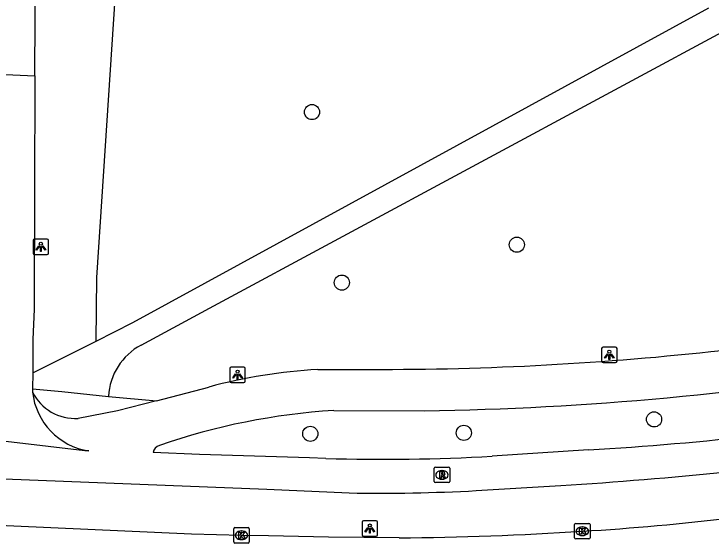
# Model space of a CAD drawing. Extents: x 161771 to 163125, y 382479 to 383177.
# Drawn here: x 162516.25 to 162561.23, y 382517.61 to 382551.77 of the extents above; entities that cross this region are included whole.
import ezdxf

# ---------------------------------------------------------------- set-up
doc = ezdxf.new("R2010")
doc.units = 0
for name, color, linetype in [('IMGEO_Boom', 7, 'Continuous'), ('IMGEO_Fietspad_gesloten', 7, 'Continuous'), ('IMGEO_Groenvoorziening', 7, 'Continuous'), ('IMGEO_Kolk', 7, 'Continuous'), ('IMGEO_Lichtpunt', 7, 'Continuous'), ('IMGEO_Rijbaan_lokaal_gesloten', 7, 'Continuous'), ('IMGEO_Rioolput', 7, 'Continuous'), ('IMGEO_Voetpad_halfverhard', 7, 'Continuous'), ('IMGEO_Voetpad_open', 7, 'Continuous')]:
    doc.layers.add(name, color=color, linetype=linetype)

msp = doc.modelspace()

# ---------------------------------------------------------------- linework, layer by layer
at = {"layer": 'IMGEO_Boom'}
for centre in [(162535.481, 382545.439), (162548.698, 382536.877), (162537.409, 382534.427), (162557.556, 382525.6), (162535.37, 382524.671), (162545.279, 382524.726)]:
    msp.add_circle(centre, 0.489, dxfattribs=at)
at = {"layer": 'IMGEO_Fietspad_gesloten'}
for points in [[(162514.287, 382547.524), (162514.288, 382547.931), (162517.602, 382547.783)], [(162517.602, 382547.783), (162517.548, 382532.712), (162517.474, 382530.762), (162517.455, 382528.795), (162517.454, 382528.594)], [(162517.454, 382528.594), (162517.444, 382527.575)], [(162535.861, 382528.824), (162540.676, 382528.826)], [(162525.444, 382526.806), (162528.823, 382527.687)], [(162517.444, 382527.575), (162517.442, 382527.363)], [(162525.444, 382526.806), (162522.929, 382526.151), (162520.386, 382525.666)], [(162536.887, 382526.179), (162542.723, 382526.155)], [(162521.087, 382523.559), (162520.825, 382523.575), (162513.343, 382524.453)], [(162553.315, 382523.629), (162547.112, 382523.225)], [(162536.368, 382523.074), (162535.328, 382523.109), (162528.23, 382523.322), (162525.233, 382523.461)], [(162509.025, 382522.029), (162532.571, 382521.091), (162537.877, 382520.848)], [(162546.085, 382521.002), (162551.536, 382521.335)]]:
    msp.add_lwpolyline(points, dxfattribs=at)
for centre, radius, start, end in [((162539.928, 382725.926), 197.101, 270.21758, 276.81695), ((162539.587, 382731.449), 205.318, 270.8752, 279.6429), ((162537.938, 382493.614), 35.271, 93.3766, 104.9773), ((162520.194, 382528.735), 3.075, 206.4967, 273.5827), ((162521.754, 382527.846), 4.339, 186.3942, 261.1602), ((162539.662, 382483.185), 43.084, 93.6936, 108.9968), ((162541.91, 382719.697), 196.399, 273.32899, 279.84196), ((162525.807, 382523.365), 0.582, 106.8706, 170.5292), ((162540, 382646.942), 123.921, 268.32039, 273.29001), ((162534.828, 382793.659), 272.836, 273.51081, 275.77358), ((162539.846, 382634.702), 113.871, 269.00907, 273.14066)]:
    msp.add_arc(centre, radius, start, end, dxfattribs=at)
at = {"layer": 'IMGEO_Groenvoorziening'}
msp.add_lwpolyline([(162521.543, 382530.653), (162521.601, 382534.757), (162522.897, 382554.728), (162531.306, 382585.228), (162527.016, 382586.562)], dxfattribs=at)
at = {"layer": 'IMGEO_Kolk'}
for p, q in [((162552.425, 382517.953), (162552.425, 382518.805)), ((162552.5, 382518.879), (162553.352, 382518.879)), ((162552.913, 382518.659), (162552.938, 382518.659)), ((162553.426, 382518.805), (162553.426, 382517.953)), ((162530.429, 382517.689), (162530.429, 382518.541)), ((162530.504, 382518.615), (162531.356, 382518.615)), ((162530.917, 382518.395), (162530.942, 382518.395)), ((162531.43, 382518.541), (162531.43, 382517.689)), ((162530.94, 382517.835), (162530.915, 382517.835)), ((162553.352, 382517.879), (162552.5, 382517.879)), ((162552.936, 382518.099), (162552.911, 382518.099)), ((162531.356, 382517.615), (162530.504, 382517.615))]:
    msp.add_line(p, q, dxfattribs=at)
for points in [[(162552.425, 382517.953), (162552.425, 382518.805)], [(162552.5, 382518.879), (162553.352, 382518.879)], [(162553.426, 382518.805), (162553.426, 382517.953)], [(162530.429, 382517.689), (162530.429, 382518.541)], [(162530.504, 382518.615), (162531.356, 382518.615)], [(162530.75, 382518.315), (162530.873, 382518.315), (162530.873, 382518.164), (162531.003, 382518.315), (162531.167, 382518.315), (162531.021, 382518.164), (162531.174, 382517.915), (162531.022, 382517.915), (162530.937, 382518.079), (162530.873, 382518.012), (162530.873, 382517.915), (162530.75, 382517.915), (162530.75, 382518.315)], [(162531.43, 382518.541), (162531.43, 382517.689)], [(162552.746, 382518.579), (162552.869, 382518.579), (162552.869, 382518.428), (162552.999, 382518.579), (162553.163, 382518.579), (162553.017, 382518.428), (162553.17, 382518.179), (162553.018, 382518.179), (162552.933, 382518.343), (162552.869, 382518.276), (162552.869, 382518.179), (162552.746, 382518.179), (162552.746, 382518.579)], [(162553.352, 382517.879), (162552.5, 382517.879)], [(162531.356, 382517.615), (162530.504, 382517.615)]]:
    msp.add_lwpolyline(points, dxfattribs=at)
for centre, start, end in [((162552.502, 382518.803), 91.552, 178.448), ((162552.502, 382518.803), 91.552, 178.448), ((162553.35, 382518.803), 1.552, 88.448), ((162553.35, 382518.803), 1.552, 88.448), ((162530.506, 382518.539), 91.552, 178.448), ((162530.506, 382518.539), 91.552, 178.448), ((162531.354, 382518.539), 1.552, 88.448), ((162531.354, 382518.539), 1.552, 88.448), ((162552.502, 382517.955), 181.552, 268.448), ((162552.502, 382517.955), 181.552, 268.448), ((162553.35, 382517.955), 271.552, 358.448), ((162553.35, 382517.955), 271.552, 358.448), ((162530.506, 382517.691), 181.552, 268.448), ((162530.506, 382517.691), 181.552, 268.448), ((162531.354, 382517.691), 271.552, 358.448), ((162531.354, 382517.691), 271.552, 358.448)]:
    msp.add_arc(centre, 0.0765, start, end, dxfattribs=at)
for centre, major_axis, ratio, start_param, end_param in [((162552.912, 382518.379), (-0.387, 0.002), 0.722429, 4.712389, 7.853982), ((162552.937, 382518.379), (-0.39, 0.002), 0.717154, 1.570796, 4.712389), ((162530.916, 382518.115), (-0.387, 0.002), 0.722429, 4.712389, 7.853982), ((162530.941, 382518.115), (-0.39, 0.002), 0.717154, 1.570796, 4.712389)]:
    msp.add_ellipse(centre, major_axis=major_axis, ratio=ratio, start_param=start_param, end_param=end_param, dxfattribs=at)
at = {"layer": 'IMGEO_Lichtpunt'}
for p, q in [((162517.483, 382537.145), (162517.483, 382536.338)), ((162517.483, 382537.145), (162517.483, 382536.338)), ((162518.385, 382537.24), (162517.577, 382537.24)), ((162518.385, 382537.24), (162517.577, 382537.24)), ((162518.479, 382536.338), (162518.479, 382537.145)), ((162518.479, 382536.338), (162518.479, 382537.145)), ((162517.577, 382536.244), (162518.385, 382536.244)), ((162517.577, 382536.244), (162518.385, 382536.244)), ((162554.168, 382530.172), (162554.168, 382529.365)), ((162554.168, 382530.172), (162554.168, 382529.365)), ((162555.07, 382530.267), (162554.262, 382530.267)), ((162555.07, 382530.267), (162554.262, 382530.267)), ((162555.164, 382529.365), (162555.164, 382530.172)), ((162555.164, 382529.365), (162555.164, 382530.172)), ((162554.262, 382529.271), (162555.07, 382529.271)), ((162554.262, 382529.271), (162555.07, 382529.271)), ((162530.177, 382528.883), (162530.177, 382528.076)), ((162530.177, 382528.883), (162530.177, 382528.076)), ((162531.079, 382528.978), (162530.271, 382528.978)), ((162531.079, 382528.978), (162530.271, 382528.978)), ((162531.173, 382528.076), (162531.173, 382528.883)), ((162531.173, 382528.076), (162531.173, 382528.883)), ((162530.271, 382527.982), (162531.079, 382527.982)), ((162530.271, 382527.982), (162531.079, 382527.982)), ((162538.712, 382518.953), (162538.712, 382518.146)), ((162538.712, 382518.953), (162538.712, 382518.146)), ((162539.614, 382519.048), (162538.806, 382519.048)), ((162539.614, 382519.048), (162538.806, 382519.048)), ((162539.708, 382518.146), (162539.708, 382518.953)), ((162539.708, 382518.146), (162539.708, 382518.953)), ((162538.806, 382518.052), (162539.614, 382518.052)), ((162538.806, 382518.052), (162539.614, 382518.052))]:
    msp.add_line(p, q, dxfattribs=at)
for points in [[(162517.857, 382536.809), (162517.896, 382536.781), (162517.708, 382536.519), (162517.67, 382536.546), (162517.857, 382536.809)], [(162517.959, 382536.761), (162518.006, 382536.761), (162518.006, 382536.439), (162517.959, 382536.439), (162517.959, 382536.761)], [(162518.069, 382536.781), (162518.107, 382536.808), (162518.294, 382536.546), (162518.255, 382536.518), (162518.069, 382536.781)], [(162554.542, 382529.836), (162554.581, 382529.808), (162554.393, 382529.546), (162554.355, 382529.573), (162554.542, 382529.836)], [(162554.644, 382529.788), (162554.691, 382529.788), (162554.691, 382529.466), (162554.644, 382529.466), (162554.644, 382529.788)], [(162554.754, 382529.808), (162554.792, 382529.835), (162554.979, 382529.573), (162554.94, 382529.545), (162554.754, 382529.808)], [(162530.551, 382528.547), (162530.59, 382528.519), (162530.402, 382528.257), (162530.364, 382528.284), (162530.551, 382528.547)], [(162530.763, 382528.519), (162530.801, 382528.546), (162530.988, 382528.284), (162530.949, 382528.256), (162530.763, 382528.519)], [(162530.653, 382528.499), (162530.7, 382528.499), (162530.7, 382528.177), (162530.653, 382528.177), (162530.653, 382528.499)], [(162539.086, 382518.617), (162539.125, 382518.589), (162538.937, 382518.327), (162538.899, 382518.354), (162539.086, 382518.617)], [(162539.188, 382518.569), (162539.235, 382518.569), (162539.235, 382518.247), (162539.188, 382518.247), (162539.188, 382518.569)], [(162539.298, 382518.589), (162539.336, 382518.616), (162539.523, 382518.354), (162539.484, 382518.326), (162539.298, 382518.589)]]:
    msp.add_lwpolyline(points, dxfattribs=at)
for centre in [(162517.982, 382536.943), (162554.667, 382529.97), (162530.676, 382528.681), (162539.211, 382518.751)]:
    msp.add_circle(centre, 0.0994, dxfattribs=at)
for centre, start, end in [((162517.577, 382537.145), 90, 180), ((162517.577, 382537.145), 90, 180), ((162518.385, 382537.145), 0, 90), ((162518.385, 382537.145), 0, 90), ((162517.577, 382536.338), 180, 270), ((162517.577, 382536.338), 180, 270), ((162518.385, 382536.338), 270, 0), ((162518.385, 382536.338), 270, 360), ((162554.262, 382530.172), 90, 180), ((162554.262, 382530.172), 90, 180), ((162555.07, 382530.172), 0, 90), ((162555.07, 382530.172), 0, 90), ((162554.262, 382529.365), 180, 270), ((162554.262, 382529.365), 180, 270), ((162555.07, 382529.365), 270, 0), ((162555.07, 382529.365), 270, 360), ((162530.271, 382528.883), 90, 180), ((162530.271, 382528.883), 90, 180), ((162531.079, 382528.883), 0, 90), ((162531.079, 382528.883), 0, 90), ((162530.271, 382528.076), 180, 270), ((162530.271, 382528.076), 180, 270), ((162531.079, 382528.076), 270, 0), ((162531.079, 382528.076), 270, 360), ((162538.806, 382518.953), 90, 180), ((162538.806, 382518.953), 90, 180), ((162539.614, 382518.953), 0, 90), ((162539.614, 382518.953), 0, 90), ((162538.806, 382518.146), 180, 270), ((162538.806, 382518.146), 180, 270), ((162539.614, 382518.146), 270, 0), ((162539.614, 382518.146), 270, 360)]:
    msp.add_arc(centre, 0.0946, start, end, dxfattribs=at)
at = {"layer": 'IMGEO_Rijbaan_lokaal_gesloten'}
msp.add_lwpolyline([(162541.097, 382517.946), (162536.539, 382518.005), (162532.671, 382518.071), (162530.929, 382518.113), (162527.698, 382518.195), (162511.924, 382518.901), (162510.697, 382518.928), (162507.665, 382519.071), (162507.533, 382519.12), (162505.689, 382519.342)], dxfattribs=at)
for centre, radius, start, end in [((162543.24, 382677.886), 159.802, 273.4735, 276.95701), ((162539.411, 382726.162), 208.223, 270.46402, 273.72046)]:
    msp.add_arc(centre, radius, start, end, dxfattribs=at)
at = {"layer": 'IMGEO_Rioolput'}
for p, q in [((162543.367, 382521.59), (162543.367, 382522.442)), ((162543.442, 382522.516), (162544.294, 382522.516)), ((162543.855, 382522.296), (162543.88, 382522.296)), ((162544.368, 382522.442), (162544.368, 382521.59)), ((162544.294, 382521.516), (162543.442, 382521.516)), ((162543.878, 382521.736), (162543.853, 382521.736))]:
    msp.add_line(p, q, dxfattribs=at)
for points in [[(162543.367, 382521.59), (162543.367, 382522.442)], [(162543.442, 382522.516), (162544.294, 382522.516)], [(162544.368, 382522.442), (162544.368, 382521.59)], [(162543.956, 382522.214), (162543.704, 382522.216), (162543.704, 382521.816)], [(162543.704, 382521.816), (162543.828, 382521.816), (162543.828, 382521.978), (162543.839, 382521.978)], [(162543.882, 382522.135), (162543.828, 382522.135), (162543.828, 382522.054)], [(162543.828, 382522.054), (162543.88, 382522.054)], [(162543.886, 382521.949), (162543.957, 382521.816), (162544.097, 382521.816), (162544.032, 382521.942)], [(162544.294, 382521.516), (162543.442, 382521.516)]]:
    msp.add_lwpolyline(points, dxfattribs=at)
for centre, radius, start, end in [((162543.444, 382522.44), 0.0765, 91.552, 178.448), ((162543.444, 382522.44), 0.0765, 91.552, 178.448), ((162544.292, 382522.44), 0.0765, 1.552, 88.448), ((162544.292, 382522.44), 0.0765, 1.552, 88.448), ((162543.838, 382521.925), 0.0533, 26.0293, 88.6989), ((162543.864, 382522.243), 0.19, 274.7715, 282.9687), ((162543.888, 382522.039), 0.0964, 77.0061, 93.1865), ((162543.902, 382522.096), 0.0378, 276.6634, 79.6772), ((162543.955, 382522.104), 0.109, 350.3612, 89.416), ((162543.953, 382522.104), 0.112, 277.5842, 350.9817), ((162543.937, 382521.889), 0.108, 29.5134, 73.7905), ((162543.444, 382521.592), 0.0765, 181.552, 268.448), ((162543.444, 382521.592), 0.0765, 181.552, 268.448), ((162544.292, 382521.592), 0.0765, 271.552, 358.448), ((162544.292, 382521.592), 0.0765, 271.552, 358.448)]:
    msp.add_arc(centre, radius, start, end, dxfattribs=at)
for centre, major_axis, ratio, start_param, end_param in [((162543.854, 382522.016), (-0.387, 0.002), 0.722429, 4.712389, 7.853982), ((162543.879, 382522.016), (-0.39, 0.002), 0.717154, 1.570796, 4.712389)]:
    msp.add_ellipse(centre, major_axis=major_axis, ratio=ratio, start_param=start_param, end_param=end_param, dxfattribs=at)
at = {"layer": 'IMGEO_Voetpad_halfverhard'}
for points in [[(162521.543, 382530.653), (162523.927, 382531.853), (162561.095, 382552.178)], [(162524.452, 382530.397), (162528.868, 382532.777), (162563.365, 382551.37)], [(162517.454, 382528.594), (162521.543, 382530.653)], [(162517.444, 382527.575), (162519.346, 382527.392), (162522.345, 382527.086)], [(162522.345, 382527.086), (162525.444, 382526.806)]]:
    msp.add_lwpolyline(points, dxfattribs=at)
msp.add_arc((162526.335, 382526.873), 3.996, 118.1167, 176.941, dxfattribs=at)
at = {"layer": 'IMGEO_Voetpad_open'}
msp.add_lwpolyline([(162517.602, 382547.783), (162517.629, 382555.341), (162521.359, 382567.425)], dxfattribs=at)

doc.saveas('drawing.dxf')
